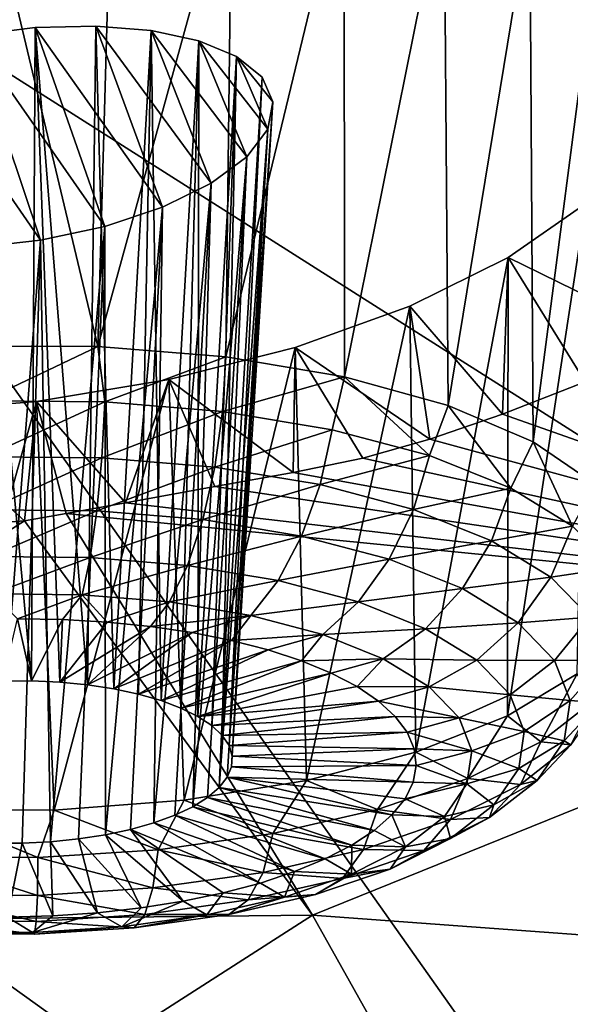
# Model space of a CAD drawing. Header units: metres. Extents: x -92 to 264, y -100 to 50.
# Tile 554 of 721: x 213.18 to 214.44, y -4.97 to -2.73. Entities that reach past the tile are written whole.
import ezdxf

# ---------------------------------------------------------------- set-up
doc = ezdxf.new("R2010")
doc.units = ezdxf.units.M
doc.layers.add('solid_21062050_01', color=7, linetype='CONTINUOUS')

msp = doc.modelspace()

# ---------------------------------------------------------------- linework, layer by layer
at = {"layer": 'solid_21062050_01'}
for points in [[(214.53804, -1.916564, 203.026855), (212.264359, -2.285282, 204.052475), (217.93573, -5.889867, 208.823853)], [(215.186325, -3.061846, 135.945862), (214.339523, -2.165478, 133.663574), (214.574753, -2.204859, 133.834854)], [(215.055817, -3.201669, 136.212189), (214.339523, -2.165478, 133.663574), (215.186325, -3.061846, 135.945862)], [(214.608215, -2.654275, 134.853958), (214.339523, -2.165478, 133.663574), (215.055817, -3.201669, 136.212189)], [(212.264359, -2.285282, 204.052475), (209.909729, -2.590094, 204.900589), (215.127121, -6.340286, 210.076675)], [(212.264359, -2.285282, 204.052475), (215.127121, -6.340286, 210.076675), (217.93573, -5.889867, 208.823853)], [(213.666855, -2.368109, 133.893936), (213.652664, -3.499396, 133.528091), (213.361847, -3.475857, 133.459473)], [(213.393402, -2.374291, 133.816879), (213.666855, -2.368109, 133.893936), (213.361847, -3.475857, 133.459473)], [(213.921707, -2.383806, 134.015305), (213.652664, -3.499396, 133.528091), (213.666855, -2.368109, 133.893936)], [(213.106003, -2.402668, 133.787415), (213.393402, -2.374291, 133.816879), (213.361847, -3.475857, 133.459473)], [(213.921707, -2.383806, 134.015305), (213.922058, -3.544925, 133.651321), (213.652664, -3.499396, 133.528091)], [(213.921707, -2.383806, 134.015305), (214.148926, -2.420843, 134.175812), (213.922058, -3.544925, 133.651321)], [(213.106003, -2.402668, 133.787415), (213.361847, -3.475857, 133.459473), (213.062332, -3.475338, 133.448486)], [(214.148926, -2.420843, 134.175812), (214.158249, -3.610455, 133.823792), (213.922058, -3.544925, 133.651321)], [(214.148926, -2.420843, 134.175812), (214.343185, -2.478628, 134.371613), (214.158249, -3.610455, 133.823792)], [(214.343185, -2.478628, 134.371613), (214.350937, -3.693121, 134.037964), (214.158249, -3.610455, 133.823792)], [(214.343185, -2.478628, 134.371613), (214.498642, -2.556683, 134.599106), (214.350937, -3.693121, 134.037964)], [(214.498642, -2.556683, 134.599106), (214.491699, -3.78931, 134.284485), (214.350937, -3.693121, 134.037964)], [(209.909729, -2.590094, 204.900589), (212.220596, -6.712608, 211.112579), (215.127121, -6.340286, 210.076675)], [(213.219894, -2.751092, 134.62471), (213.074982, -2.768614, 134.619522), (213.211456, -4.236422, 134.148941)], [(213.219894, -2.751092, 134.62471), (213.377655, -3.203012, 135.701294), (213.074982, -2.768614, 134.619522)], [(213.219894, -2.751092, 134.62471), (213.211456, -4.236422, 134.148941), (213.276093, -4.239376, 134.158463)], [(213.219894, -2.751092, 134.62471), (213.338882, -4.245436, 134.175735), (213.357681, -2.747608, 134.66011)], [(213.219894, -2.751092, 134.62471), (213.357681, -2.747608, 134.66011), (213.509369, -3.158946, 135.641037)], [(213.219894, -2.751092, 134.62471), (213.276093, -4.239376, 134.158463), (213.338882, -4.245436, 134.175735)], [(213.219894, -2.751092, 134.62471), (213.509369, -3.158946, 135.641037), (213.377655, -3.203012, 135.701294)], [(213.357681, -2.747608, 134.66011), (213.338882, -4.245436, 134.175735), (213.398758, -4.254499, 134.20047)], [(213.483597, -2.757741, 134.723007), (213.357681, -2.747608, 134.66011), (213.398758, -4.254499, 134.20047)], [(213.619202, -3.104979, 135.552307), (213.357681, -2.747608, 134.66011), (213.483597, -2.757741, 134.723007)], [(213.509369, -3.158946, 135.641037), (213.357681, -2.747608, 134.66011), (213.619202, -3.104979, 135.552307)], [(213.074982, -2.768614, 134.619522), (213.232254, -3.234385, 135.729294), (212.931732, -2.799974, 134.647064)], [(213.074982, -2.768614, 134.619522), (213.146072, -4.236625, 134.147339), (213.211456, -4.236422, 134.148941)], [(213.074982, -2.768614, 134.619522), (213.377655, -3.203012, 135.701294), (213.232254, -3.234385, 135.729294)], [(213.483597, -2.757741, 134.723007), (213.398758, -4.254499, 134.20047), (213.454681, -4.26641, 134.232239)], [(213.483597, -2.757741, 134.723007), (213.454681, -4.26641, 134.232239), (213.505692, -4.280963, 134.270493)], [(213.591568, -2.780897, 134.809814), (213.483597, -2.757741, 134.723007), (213.505692, -4.280963, 134.270493)], [(213.700394, -3.04457, 135.440735), (213.483597, -2.757741, 134.723007), (213.591568, -2.780897, 134.809814)], [(213.619202, -3.104979, 135.552307), (213.483597, -2.757741, 134.723007), (213.700394, -3.04457, 135.440735)], [(213.591568, -2.780897, 134.809814), (213.505692, -4.280963, 134.270493), (213.550919, -4.297911, 134.31459)], [(213.591568, -2.780897, 134.809814), (213.550919, -4.297911, 134.31459), (213.5896, -4.316963, 134.36377)], [(213.677094, -2.81641, 134.917435), (213.591568, -2.780897, 134.809814), (213.5896, -4.316963, 134.36377)], [(213.748169, -2.981558, 135.313248), (213.591568, -2.780897, 134.809814), (213.677094, -2.81641, 134.917435)], [(213.700394, -3.04457, 135.440735), (213.591568, -2.780897, 134.809814), (213.748169, -2.981558, 135.313248)], [(212.931732, -2.799974, 134.647064), (213.232254, -3.234385, 135.729294), (213.084351, -3.251049, 135.723679)], [(213.677094, -2.81641, 134.917435), (213.5896, -4.316963, 134.36377), (213.621063, -4.337792, 134.417175)], [(213.677094, -2.81641, 134.917435), (213.621063, -4.337792, 134.417175), (213.644775, -4.360044, 134.473923)], [(213.735092, -2.863472, 135.042297), (213.677094, -2.81641, 134.917435), (213.644775, -4.360044, 134.473923)], [(213.759872, -2.919881, 135.177597), (213.677094, -2.81641, 134.917435), (213.735092, -2.863472, 135.042297)], [(213.748169, -2.981558, 135.313248), (213.677094, -2.81641, 134.917435), (213.759872, -2.919881, 135.177597)], [(213.735092, -2.863472, 135.042297), (213.644775, -4.360044, 134.473923), (213.660339, -4.383337, 134.53302)], [(213.759872, -2.919881, 135.177597), (213.735092, -2.863472, 135.042297), (213.660339, -4.383337, 134.53302)], [(213.759872, -2.919881, 135.177597), (213.660339, -4.383337, 134.53302), (213.667465, -4.407274, 134.59346)], [(213.759872, -2.919881, 135.177597), (213.667465, -4.407274, 134.59346), (213.666061, -4.431445, 134.654221)], [(213.748169, -2.981558, 135.313248), (213.759872, -2.919881, 135.177597), (213.666061, -4.431445, 134.654221)], [(213.748169, -2.981558, 135.313248), (213.656113, -4.455437, 134.714249), (213.637833, -4.478839, 134.772522)], [(213.700394, -3.04457, 135.440735), (213.748169, -2.981558, 135.313248), (213.637833, -4.478839, 134.772522)], [(213.748169, -2.981558, 135.313248), (213.666061, -4.431445, 134.654221), (213.656113, -4.455437, 134.714249)], [(213.700394, -3.04457, 135.440735), (213.611496, -4.50125, 134.828049), (213.577576, -4.522285, 134.879868)], [(213.619202, -3.104979, 135.552307), (213.700394, -3.04457, 135.440735), (213.577576, -4.522285, 134.879868)], [(213.700394, -3.04457, 135.440735), (213.637833, -4.478839, 134.772522), (213.611496, -4.50125, 134.828049)], [(213.619202, -3.104979, 135.552307), (213.536652, -4.541584, 134.927094), (213.489426, -4.558818, 134.968918)], [(213.509369, -3.158946, 135.641037), (213.619202, -3.104979, 135.552307), (213.489426, -4.558818, 134.968918)], [(213.619202, -3.104979, 135.552307), (213.577576, -4.522285, 134.879868), (213.536652, -4.541584, 134.927094)], [(214.470566, -3.151049, 135.917252), (214.29245, -4.316002, 135.602936), (214.451218, -4.220333, 135.367416)], [(214.470566, -3.151049, 135.917252), (214.293915, -3.273417, 136.135284), (214.29245, -4.316002, 135.602936)], [(214.470566, -3.151049, 135.917252), (214.672974, -3.459502, 136.662903), (214.293915, -3.273417, 136.135284)], [(213.377655, -3.203012, 135.701294), (213.509369, -3.158946, 135.641037), (213.379364, -4.585953, 135.033615)], [(213.509369, -3.158946, 135.641037), (213.436691, -4.573693, 135.004623), (213.379364, -4.585953, 135.033615)], [(213.509369, -3.158946, 135.641037), (213.489426, -4.558818, 134.968918), (213.436691, -4.573693, 135.004623)], [(213.232254, -3.234385, 135.729294), (213.377655, -3.203012, 135.701294), (213.254898, -4.601841, 135.069565)], [(213.377655, -3.203012, 135.701294), (213.31842, -4.595389, 135.055389), (213.254898, -4.601841, 135.069565)], [(213.377655, -3.203012, 135.701294), (213.379364, -4.585953, 135.033615), (213.31842, -4.595389, 135.055389)], [(213.084351, -3.251049, 135.723679), (213.232254, -3.234385, 135.729294), (213.124512, -4.605402, 135.07431)], [(213.232254, -3.234385, 135.729294), (213.189896, -4.605198, 135.075912), (213.124512, -4.605402, 135.07431)], [(213.232254, -3.234385, 135.729294), (213.254898, -4.601841, 135.069565), (213.189896, -4.605198, 135.075912)], [(214.293915, -3.273417, 136.135284), (214.281235, -3.629568, 136.92308), (214.070831, -3.384015, 136.314667)], [(214.293915, -3.273417, 136.135284), (214.070831, -3.384015, 136.314667), (214.084305, -4.397973, 135.802414)], [(214.293915, -3.273417, 136.135284), (214.084305, -4.397973, 135.802414), (214.29245, -4.316002, 135.602936)], [(214.293915, -3.273417, 136.135284), (214.468811, -3.556254, 136.815811), (214.281235, -3.629568, 136.92308)], [(214.293915, -3.273417, 136.135284), (214.672974, -3.459502, 136.662903), (214.468811, -3.556254, 136.815811)], [(214.070831, -3.384015, 136.314667), (214.115891, -3.68636, 137.001175), (213.81044, -3.478003, 136.447891)], [(214.070831, -3.384015, 136.314667), (213.81044, -3.478003, 136.447891), (213.835876, -4.462661, 135.957108)], [(214.070831, -3.384015, 136.314667), (213.835876, -4.462661, 135.957108), (214.084305, -4.397973, 135.802414)], [(214.070831, -3.384015, 136.314667), (214.281235, -3.629568, 136.92308), (214.115891, -3.68636, 137.001175)], [(213.102371, -3.599159, 133.423767), (213.062332, -3.475338, 133.448486), (213.361847, -3.475857, 133.459473)], [(213.378113, -3.601642, 133.438919), (213.102371, -3.599159, 133.423767), (213.361847, -3.475857, 133.459473)], [(213.378113, -3.601642, 133.438919), (213.361847, -3.475857, 133.459473), (213.652664, -3.499396, 133.528091)], [(213.81044, -3.478003, 136.447891), (213.806107, -3.762535, 137.082321), (213.523529, -3.551398, 136.529404)], [(213.81044, -3.478003, 136.447891), (213.523529, -3.551398, 136.529404), (213.558029, -4.50724, 136.060272)], [(213.81044, -3.478003, 136.447891), (213.558029, -4.50724, 136.060272), (213.835876, -4.462661, 135.957108)], [(213.81044, -3.478003, 136.447891), (213.964279, -3.72978, 137.054245), (213.806107, -3.762535, 137.082321)], [(213.81044, -3.478003, 136.447891), (214.115891, -3.68636, 137.001175), (213.964279, -3.72978, 137.054245)], [(213.378113, -3.601642, 133.438919), (213.652664, -3.499396, 133.528091), (213.64563, -3.623983, 133.503754)], [(213.64563, -3.623983, 133.503754), (213.652664, -3.499396, 133.528091), (213.922058, -3.544925, 133.651321)], [(213.523529, -3.551398, 136.529404), (213.425171, -3.831192, 137.129379), (213.222458, -3.60117, 136.555878)], [(213.523529, -3.551398, 136.529404), (213.222458, -3.60117, 136.555878), (213.262894, -4.529762, 136.107391)], [(213.523529, -3.551398, 136.529404), (213.262894, -4.529762, 136.107391), (213.558029, -4.50724, 136.060272)], [(213.523529, -3.551398, 136.529404), (213.628036, -3.794069, 137.102676), (213.425171, -3.831192, 137.129379)], [(213.523529, -3.551398, 136.529404), (213.806107, -3.762535, 137.082321), (213.628036, -3.794069, 137.102676)], [(213.894638, -3.665324, 133.615799), (213.64563, -3.623983, 133.503754), (213.922058, -3.544925, 133.651321)], [(214.11557, -3.724076, 133.770737), (213.894638, -3.665324, 133.615799), (213.922058, -3.544925, 133.651321)], [(214.11557, -3.724076, 133.770737), (213.922058, -3.544925, 133.651321), (214.158249, -3.610455, 133.823792)], [(214.281235, -3.629568, 136.92308), (214.468811, -3.556254, 136.815811), (215.554337, -4.079324, 138.279388)], [(213.222458, -3.60117, 136.555878), (213.195618, -3.872007, 137.15802), (212.922897, -3.625508, 136.527161)], [(213.222458, -3.60117, 136.555878), (212.922897, -3.625508, 136.527161), (212.963364, -4.529242, 136.096405)], [(213.222458, -3.60117, 136.555878), (212.963364, -4.529242, 136.096405), (213.262894, -4.529762, 136.107391)], [(213.106201, -3.726518, 133.433243), (213.102371, -3.599159, 133.423767), (213.378113, -3.601642, 133.438919)], [(213.106201, -3.726518, 133.433243), (213.378113, -3.601642, 133.438919), (213.370987, -3.728903, 133.447784)], [(213.222458, -3.60117, 136.555878), (213.290024, -3.855516, 137.146774), (213.195618, -3.872007, 137.15802)], [(213.222458, -3.60117, 136.555878), (213.425171, -3.831192, 137.129379), (213.290024, -3.855516, 137.146774)], [(213.370987, -3.728903, 133.447784), (213.378113, -3.601642, 133.438919), (213.64563, -3.623983, 133.503754)], [(212.922897, -3.625508, 136.527161), (213.195618, -3.872007, 137.15802), (212.889343, -3.895074, 137.127243)], [(213.370987, -3.728903, 133.447784), (213.64563, -3.623983, 133.503754), (213.627884, -3.750357, 133.510056)], [(213.627884, -3.750357, 133.510056), (213.64563, -3.623983, 133.503754), (213.894638, -3.665324, 133.615799)], [(214.299942, -3.797982, 133.962601), (214.11557, -3.724076, 133.770737), (214.158249, -3.610455, 133.823792)], [(214.299942, -3.797982, 133.962601), (214.158249, -3.610455, 133.823792), (214.350937, -3.693121, 134.037964)], [(214.115891, -3.68636, 137.001175), (214.281235, -3.629568, 136.92308), (215.554337, -4.079324, 138.279388)], [(213.86702, -3.790058, 133.617661), (213.627884, -3.750357, 133.510056), (213.894638, -3.665324, 133.615799)], [(213.86702, -3.790058, 133.617661), (213.894638, -3.665324, 133.615799), (214.11557, -3.724076, 133.770737)], [(213.964279, -3.72978, 137.054245), (214.115891, -3.68636, 137.001175), (215.554337, -4.079324, 138.279388)], [(214.440659, -3.8842, 134.184036), (214.299942, -3.797982, 133.962601), (214.350937, -3.693121, 134.037964)], [(214.440659, -3.8842, 134.184036), (214.350937, -3.693121, 134.037964), (214.491699, -3.78931, 134.284485)], [(213.106201, -3.726518, 133.433243), (213.370987, -3.728903, 133.447784), (213.110992, -3.847286, 133.47467)], [(213.370987, -3.728903, 133.447784), (213.359512, -3.849523, 133.488327), (213.110992, -3.847286, 133.47467)], [(213.370987, -3.728903, 133.447784), (213.627884, -3.750357, 133.510056), (213.359512, -3.849523, 133.488327)], [(213.806107, -3.762535, 137.082321), (213.964279, -3.72978, 137.054245), (215.554337, -4.079324, 138.279388)], [(213.86702, -3.790058, 133.617661), (214.11557, -3.724076, 133.770737), (214.079178, -3.846478, 133.766434)], [(214.079178, -3.846478, 133.766434), (214.11557, -3.724076, 133.770737), (214.299942, -3.797982, 133.962601)], [(213.359512, -3.849523, 133.488327), (213.627884, -3.750357, 133.510056), (213.600601, -3.869658, 133.546768)], [(213.86702, -3.790058, 133.617661), (213.600601, -3.869658, 133.546768), (213.627884, -3.750357, 133.510056)], [(213.628036, -3.794069, 137.102676), (213.806107, -3.762535, 137.082321), (215.554337, -4.079324, 138.279388)], [(213.425171, -3.831192, 137.129379), (213.628036, -3.794069, 137.102676), (215.554337, -4.079324, 138.279388)], [(213.86702, -3.790058, 133.617661), (213.825027, -3.906917, 133.647751), (213.600601, -3.869658, 133.546768)], [(213.86702, -3.790058, 133.617661), (214.079178, -3.846478, 133.766434), (213.825027, -3.906917, 133.647751)], [(214.079178, -3.846478, 133.766434), (214.299942, -3.797982, 133.962601), (214.256241, -3.917451, 133.950684)], [(214.256241, -3.917451, 133.950684), (214.299942, -3.797982, 133.962601), (214.440659, -3.8842, 134.184036)], [(213.110992, -3.847286, 133.47467), (213.359512, -3.849523, 133.488327), (213.11647, -3.953574, 133.545364)], [(213.359512, -3.849523, 133.488327), (213.344421, -3.955627, 133.557892), (213.11647, -3.953574, 133.545364)], [(213.425171, -3.831192, 137.129379), (215.554337, -4.079324, 138.279388), (213.290024, -3.855516, 137.146774)], [(213.359512, -3.849523, 133.488327), (213.600601, -3.869658, 133.546768), (213.344421, -3.955627, 133.557892)], [(214.079178, -3.846478, 133.766434), (214.024155, -3.959868, 133.787384), (213.825027, -3.906917, 133.647751)], [(214.079178, -3.846478, 133.766434), (214.256241, -3.917451, 133.950684), (214.024155, -3.959868, 133.787384)], [(211.756622, -4.791181, 138.869904), (213.195618, -3.872007, 137.15802), (213.849762, -4.769122, 139.323837)], [(211.756622, -4.791181, 138.869904), (212.889343, -3.895074, 137.127243), (213.195618, -3.872007, 137.15802)], [(213.195618, -3.872007, 137.15802), (213.290024, -3.855516, 137.146774), (213.849762, -4.769122, 139.323837)], [(213.290024, -3.855516, 137.146774), (215.554337, -4.079324, 138.279388), (213.849762, -4.769122, 139.323837)], [(213.344421, -3.955627, 133.557892), (213.600601, -3.869658, 133.546768), (213.565567, -3.974096, 133.611496)], [(213.825027, -3.906917, 133.647751), (213.565567, -3.974096, 133.611496), (213.600601, -3.869658, 133.546768)], [(214.256241, -3.917451, 133.950684), (214.440659, -3.8842, 134.184036), (214.391373, -4.000248, 134.16333)], [(214.391373, -4.000248, 134.16333), (214.440659, -3.8842, 134.184036), (214.532318, -3.979419, 134.426514)], [(213.825027, -3.906917, 133.647751), (213.771423, -4.008272, 133.704117), (213.565567, -3.974096, 133.611496)], [(213.825027, -3.906917, 133.647751), (214.024155, -3.959868, 133.787384), (213.771423, -4.008272, 133.704117)], [(214.256241, -3.917451, 133.950684), (214.190308, -4.026476, 133.960312), (214.024155, -3.959868, 133.787384)], [(214.256241, -3.917451, 133.950684), (214.391373, -4.000248, 134.16333), (214.190308, -4.026476, 133.960312)], [(213.11647, -3.953574, 133.545364), (213.344421, -3.955627, 133.557892), (213.122253, -4.038444, 133.640701)], [(213.344421, -3.955627, 133.557892), (213.326706, -4.040285, 133.651932), (213.122253, -4.038444, 133.640701)], [(213.344421, -3.955627, 133.557892), (213.565567, -3.974096, 133.611496), (213.326706, -4.040285, 133.651932)], [(214.024155, -3.959868, 133.787384), (213.954056, -4.056841, 133.832199), (213.771423, -4.008272, 133.704117)], [(214.024155, -3.959868, 133.787384), (214.190308, -4.026476, 133.960312), (213.954056, -4.056841, 133.832199)], [(213.326706, -4.040285, 133.651932), (213.565567, -3.974096, 133.611496), (213.525055, -4.05685, 133.700012)], [(213.771423, -4.008272, 133.704117), (213.525055, -4.05685, 133.700012), (213.565567, -3.974096, 133.611496)], [(214.391373, -4.000248, 134.16333), (214.532318, -3.979419, 134.426514), (214.479401, -4.091687, 134.396194)], [(214.391373, -4.000248, 134.16333), (214.317139, -4.104181, 134.159866), (214.190308, -4.026476, 133.960312)], [(214.391373, -4.000248, 134.16333), (214.479401, -4.091687, 134.396194), (214.317139, -4.104181, 134.159866)], [(213.771423, -4.008272, 133.704117), (213.709686, -4.087503, 133.783096), (213.525055, -4.05685, 133.700012)], [(213.771423, -4.008272, 133.704117), (213.954056, -4.056841, 133.832199), (213.709686, -4.087503, 133.783096)], [(214.190308, -4.026476, 133.960312), (214.106476, -4.117937, 133.990814), (213.954056, -4.056841, 133.832199)], [(214.190308, -4.026476, 133.960312), (214.317139, -4.104181, 134.159866), (214.106476, -4.117937, 133.990814)], [(213.122253, -4.038444, 133.640701), (213.326706, -4.040285, 133.651932), (213.179413, -4.095439, 133.753799)], [(213.326706, -4.040285, 133.651932), (213.282043, -4.096897, 133.760788), (213.179413, -4.095439, 133.753799)], [(213.326706, -4.040285, 133.651932), (213.383255, -4.1026, 133.778397), (213.282043, -4.096897, 133.760788)], [(213.326706, -4.040285, 133.651932), (213.525055, -4.05685, 133.700012), (213.383255, -4.1026, 133.778397)], [(213.383255, -4.1026, 133.778397), (213.525055, -4.05685, 133.700012), (213.48175, -4.112476, 133.806427)], [(213.525055, -4.05685, 133.700012), (213.709686, -4.087503, 133.783096), (213.48175, -4.112476, 133.806427)], [(213.954056, -4.056841, 133.832199), (213.873489, -4.131065, 133.897964), (213.709686, -4.087503, 133.783096)], [(213.954056, -4.056841, 133.832199), (214.106476, -4.117937, 133.990814), (213.873489, -4.131065, 133.897964)], [(213.211456, -4.236422, 134.148941), (213.146072, -4.236625, 134.147339), (213.179413, -4.095439, 133.753799)], [(213.211456, -4.236422, 134.148941), (213.179413, -4.095439, 133.753799), (213.282043, -4.096897, 133.760788)], [(213.709686, -4.087503, 133.783096), (213.576309, -4.126402, 133.844513), (213.48175, -4.112476, 133.806427)], [(213.709686, -4.087503, 133.783096), (213.665726, -4.144201, 133.892181), (213.576309, -4.126402, 133.844513)], [(213.709686, -4.087503, 133.783096), (213.873489, -4.131065, 133.897964), (213.665726, -4.144201, 133.892181)], [(213.849762, -4.769122, 139.323837), (215.554337, -4.079324, 138.279388), (216.11998, -4.935553, 140.281906)], [(214.479401, -4.091687, 134.396194), (214.39975, -4.189997, 134.378418), (214.317139, -4.104181, 134.159866)], [(214.479401, -4.091687, 134.396194), (214.516922, -4.188256, 134.64032), (214.39975, -4.189997, 134.378418)], [(213.276093, -4.239376, 134.158463), (213.211456, -4.236422, 134.148941), (213.282043, -4.096897, 133.760788)], [(213.276093, -4.239376, 134.158463), (213.282043, -4.096897, 133.760788), (213.383255, -4.1026, 133.778397)], [(213.276093, -4.239376, 134.158463), (213.383255, -4.1026, 133.778397), (213.48175, -4.112476, 133.806427)], [(213.338882, -4.245436, 134.175735), (213.276093, -4.239376, 134.158463), (213.48175, -4.112476, 133.806427)], [(213.338882, -4.245436, 134.175735), (213.48175, -4.112476, 133.806427), (213.576309, -4.126402, 133.844513)], [(214.106476, -4.117937, 133.990814), (214.010193, -4.185863, 134.040222), (213.873489, -4.131065, 133.897964)], [(214.106476, -4.117937, 133.990814), (214.222809, -4.189212, 134.173874), (214.010193, -4.185863, 134.040222)], [(214.317139, -4.104181, 134.159866), (214.222809, -4.189212, 134.173874), (214.106476, -4.117937, 133.990814)], [(214.317139, -4.104181, 134.159866), (214.39975, -4.189997, 134.378418), (214.222809, -4.189212, 134.173874)], [(213.398758, -4.254499, 134.20047), (213.338882, -4.245436, 134.175735), (213.576309, -4.126402, 133.844513)], [(213.398758, -4.254499, 134.20047), (213.576309, -4.126402, 133.844513), (213.665726, -4.144201, 133.892181)], [(213.873489, -4.131065, 133.897964), (213.748901, -4.165651, 133.948822), (213.665726, -4.144201, 133.892181)], [(213.873489, -4.131065, 133.897964), (213.824753, -4.190481, 134.013733), (213.748901, -4.165651, 133.948822)], [(213.873489, -4.131065, 133.897964), (214.010193, -4.185863, 134.040222), (213.824753, -4.190481, 134.013733)], [(213.454681, -4.26641, 134.232239), (213.398758, -4.254499, 134.20047), (213.665726, -4.144201, 133.892181)], [(213.454681, -4.26641, 134.232239), (213.665726, -4.144201, 133.892181), (213.748901, -4.165651, 133.948822)], [(213.505692, -4.280963, 134.270493), (213.454681, -4.26641, 134.232239), (213.748901, -4.165651, 133.948822)], [(213.505692, -4.280963, 134.270493), (213.748901, -4.165651, 133.948822), (213.824753, -4.190481, 134.013733)], [(214.010193, -4.185863, 134.040222), (213.892365, -4.218379, 134.08609), (213.824753, -4.190481, 134.013733)], [(214.010193, -4.185863, 134.040222), (213.950851, -4.248994, 134.164993), (213.892365, -4.218379, 134.08609)], [(214.010193, -4.185863, 134.040222), (214.114532, -4.24979, 134.204407), (213.950851, -4.248994, 134.164993)], [(214.222809, -4.189212, 134.173874), (214.114532, -4.24979, 134.204407), (214.010193, -4.185863, 134.040222)], [(213.550919, -4.297911, 134.31459), (213.505692, -4.280963, 134.270493), (213.824753, -4.190481, 134.013733)], [(213.550919, -4.297911, 134.31459), (213.824753, -4.190481, 134.013733), (213.892365, -4.218379, 134.08609)], [(214.222809, -4.189212, 134.173874), (214.298584, -4.267928, 134.374329), (214.114532, -4.24979, 134.204407)], [(214.39975, -4.189997, 134.378418), (214.298584, -4.267928, 134.374329), (214.222809, -4.189212, 134.173874)], [(214.39975, -4.189997, 134.378418), (214.434967, -4.280626, 134.607529), (214.298584, -4.267928, 134.374329)], [(214.516922, -4.188256, 134.64032), (214.434967, -4.280626, 134.607529), (214.39975, -4.189997, 134.378418)], [(214.516922, -4.188256, 134.64032), (214.502518, -4.286242, 134.886353), (214.434967, -4.280626, 134.607529)], [(213.5896, -4.316963, 134.36377), (213.550919, -4.297911, 134.31459), (213.892365, -4.218379, 134.08609)], [(213.5896, -4.316963, 134.36377), (213.892365, -4.218379, 134.08609), (213.950851, -4.248994, 134.164993)], [(214.368515, -4.374921, 135.416107), (214.451218, -4.220333, 135.367416), (214.29245, -4.316002, 135.602936)], [(214.368515, -4.374921, 135.416107), (214.4879, -4.281603, 135.185226), (214.451218, -4.220333, 135.367416)], [(213.5896, -4.316963, 134.36377), (213.950851, -4.248994, 134.164993), (213.999512, -4.281942, 134.249451)], [(214.114532, -4.24979, 134.204407), (213.999512, -4.281942, 134.249451), (213.950851, -4.248994, 134.164993)], [(214.114532, -4.24979, 134.204407), (214.182495, -4.320391, 134.384201), (213.999512, -4.281942, 134.249451)], [(214.298584, -4.267928, 134.374329), (214.182495, -4.320391, 134.384201), (214.114532, -4.24979, 134.204407)], [(214.298584, -4.267928, 134.374329), (214.330887, -4.351058, 134.584488), (214.182495, -4.320391, 134.384201)], [(214.434967, -4.280626, 134.607529), (214.330887, -4.351058, 134.584488), (214.298584, -4.267928, 134.374329)], [(213.621063, -4.337792, 134.417175), (213.5896, -4.316963, 134.36377), (213.999512, -4.281942, 134.249451)], [(213.621063, -4.337792, 134.417175), (213.999512, -4.281942, 134.249451), (214.03772, -4.316807, 134.338394)], [(214.182495, -4.320391, 134.384201), (214.03772, -4.316807, 134.338394), (213.999512, -4.281942, 134.249451)], [(214.434967, -4.280626, 134.607529), (214.421448, -4.372586, 134.838425), (214.330887, -4.351058, 134.584488)], [(214.436737, -4.381879, 135.124802), (214.4879, -4.281603, 135.185226), (214.368515, -4.374921, 135.416107)], [(214.502518, -4.286242, 134.886353), (214.421448, -4.372586, 134.838425), (214.434967, -4.280626, 134.607529)], [(214.502518, -4.286242, 134.886353), (214.436737, -4.381879, 135.124802), (214.421448, -4.372586, 134.838425)], [(213.644775, -4.360044, 134.473923), (213.621063, -4.337792, 134.417175), (214.03772, -4.316807, 134.338394)], [(213.644775, -4.360044, 134.473923), (214.03772, -4.316807, 134.338394), (214.064972, -4.353153, 134.430695)], [(214.182495, -4.320391, 134.384201), (214.064972, -4.353153, 134.430695), (214.03772, -4.316807, 134.338394)], [(214.20285, -4.458381, 135.620697), (214.29245, -4.316002, 135.602936), (214.084305, -4.397973, 135.802414)], [(214.20285, -4.458381, 135.620697), (214.368515, -4.374921, 135.416107), (214.29245, -4.316002, 135.602936)], [(214.182495, -4.320391, 134.384201), (214.211472, -4.394951, 134.572693), (214.064972, -4.353153, 134.430695)], [(214.330887, -4.351058, 134.584488), (214.211472, -4.394951, 134.572693), (214.182495, -4.320391, 134.384201)], [(213.660339, -4.383337, 134.53302), (213.644775, -4.360044, 134.473923), (214.064972, -4.353153, 134.430695)], [(213.660339, -4.383337, 134.53302), (214.064972, -4.353153, 134.430695), (214.080963, -4.39052, 134.525208)], [(214.211472, -4.394951, 134.572693), (214.080963, -4.39052, 134.525208), (214.064972, -4.353153, 134.430695)], [(214.330887, -4.351058, 134.584488), (214.318481, -4.435409, 134.796265), (214.211472, -4.394951, 134.572693)], [(214.421448, -4.372586, 134.838425), (214.318481, -4.435409, 134.796265), (214.330887, -4.351058, 134.584488)], [(213.667465, -4.407274, 134.59346), (213.660339, -4.383337, 134.53302), (214.080963, -4.39052, 134.525208)], [(214.322098, -4.471494, 135.346527), (214.368515, -4.374921, 135.416107), (214.20285, -4.458381, 135.620697)], [(214.421448, -4.372586, 134.838425), (214.359711, -4.462342, 135.06221), (214.318481, -4.435409, 134.796265)], [(214.436737, -4.381879, 135.124802), (214.368515, -4.374921, 135.416107), (214.322098, -4.471494, 135.346527)], [(214.436737, -4.381879, 135.124802), (214.322098, -4.471494, 135.346527), (214.359711, -4.462342, 135.06221)], [(214.436737, -4.381879, 135.124802), (214.359711, -4.462342, 135.06221), (214.421448, -4.372586, 134.838425)], [(213.666061, -4.431445, 134.654221), (213.667465, -4.407274, 134.59346), (214.08548, -4.42844, 134.620743)], [(213.667465, -4.407274, 134.59346), (214.080963, -4.39052, 134.525208), (214.08548, -4.42844, 134.620743)], [(213.997269, -4.528775, 135.791138), (214.084305, -4.397973, 135.802414), (213.835876, -4.462661, 135.957108)], [(213.997269, -4.528775, 135.791138), (214.20285, -4.458381, 135.620697), (214.084305, -4.397973, 135.802414)], [(214.211472, -4.394951, 134.572693), (214.08548, -4.42844, 134.620743), (214.080963, -4.39052, 134.525208)], [(214.211472, -4.394951, 134.572693), (214.200348, -4.470606, 134.76265), (214.08548, -4.42844, 134.620743)], [(214.318481, -4.435409, 134.796265), (214.200348, -4.470606, 134.76265), (214.211472, -4.394951, 134.572693)], [(213.656113, -4.455437, 134.714249), (213.666061, -4.431445, 134.654221), (214.078445, -4.466436, 134.716095)], [(213.666061, -4.431445, 134.654221), (214.08548, -4.42844, 134.620743), (214.078445, -4.466436, 134.716095)], [(214.200348, -4.470606, 134.76265), (214.078445, -4.466436, 134.716095), (214.08548, -4.42844, 134.620743)], [(214.318481, -4.435409, 134.796265), (214.261856, -4.517738, 135.001541), (214.200348, -4.470606, 134.76265)], [(214.359711, -4.462342, 135.06221), (214.261856, -4.517738, 135.001541), (214.318481, -4.435409, 134.796265)], [(213.759674, -4.583398, 135.920868), (213.835876, -4.462661, 135.957108), (213.558029, -4.50724, 136.060272)], [(213.637833, -4.478839, 134.772522), (213.656113, -4.455437, 134.714249), (214.030273, -4.540749, 134.901474)], [(213.656113, -4.455437, 134.714249), (214.078445, -4.466436, 134.716095), (214.059967, -4.50403, 134.810074)], [(213.656113, -4.455437, 134.714249), (214.059967, -4.50403, 134.810074), (214.030273, -4.540749, 134.901474)], [(213.759674, -4.583398, 135.920868), (213.997269, -4.528775, 135.791138), (213.835876, -4.462661, 135.957108)], [(214.16301, -4.551641, 135.542999), (214.20285, -4.458381, 135.620697), (213.997269, -4.528775, 135.791138)], [(214.200348, -4.470606, 134.76265), (214.059967, -4.50403, 134.810074), (214.078445, -4.466436, 134.716095)], [(214.200348, -4.470606, 134.76265), (214.149567, -4.544448, 134.946762), (214.059967, -4.50403, 134.810074)], [(214.261856, -4.517738, 135.001541), (214.149567, -4.544448, 134.946762), (214.200348, -4.470606, 134.76265)], [(214.322098, -4.471494, 135.346527), (214.20285, -4.458381, 135.620697), (214.16301, -4.551641, 135.542999)], [(214.322098, -4.471494, 135.346527), (214.16301, -4.551641, 135.542999), (214.252121, -4.546446, 135.270294)], [(214.359711, -4.462342, 135.06221), (214.252121, -4.546446, 135.270294), (214.261856, -4.517738, 135.001541)], [(214.322098, -4.471494, 135.346527), (214.252121, -4.546446, 135.270294), (214.359711, -4.462342, 135.06221)], [(213.611496, -4.50125, 134.828049), (213.637833, -4.478839, 134.772522), (213.989746, -4.57613, 134.989166)], [(213.637833, -4.478839, 134.772522), (214.030273, -4.540749, 134.901474), (213.989746, -4.57613, 134.989166)], [(213.499176, -4.620152, 136.004898), (213.558029, -4.50724, 136.060272), (213.262894, -4.529762, 136.107391)], [(213.499176, -4.620152, 136.004898), (213.759674, -4.583398, 135.920868), (213.558029, -4.50724, 136.060272)], [(213.577576, -4.522285, 134.879868), (213.611496, -4.50125, 134.828049), (213.938889, -4.609731, 135.072052)], [(213.611496, -4.50125, 134.828049), (213.989746, -4.57613, 134.989166), (213.938889, -4.609731, 135.072052)], [(214.149567, -4.544448, 134.946762), (214.030273, -4.540749, 134.901474), (214.059967, -4.50403, 134.810074)], [(214.261856, -4.517738, 135.001541), (214.163162, -4.594882, 135.192413), (214.149567, -4.544448, 134.946762)], [(214.252121, -4.546446, 135.270294), (214.163162, -4.594882, 135.192413), (214.261856, -4.517738, 135.001541)], [(212.950073, -4.635139, 136.024857), (213.225815, -4.637622, 136.040009), (212.963364, -4.529242, 136.096405)], [(213.225815, -4.637622, 136.040009), (213.262894, -4.529762, 136.107391), (212.963364, -4.529242, 136.096405)], [(213.225815, -4.637622, 136.040009), (213.499176, -4.620152, 136.004898), (213.262894, -4.529762, 136.107391)], [(213.489426, -4.558818, 134.968918), (213.536652, -4.541584, 134.927094), (213.808838, -4.669925, 135.219269)], [(213.536652, -4.541584, 134.927094), (213.577576, -4.522285, 134.879868), (213.878326, -4.641127, 135.149063)], [(213.536652, -4.541584, 134.927094), (213.878326, -4.641127, 135.149063), (213.808838, -4.669925, 135.219269)], [(213.577576, -4.522285, 134.879868), (213.938889, -4.609731, 135.072052), (213.878326, -4.641127, 135.149063)], [(213.965576, -4.619242, 135.706665), (213.997269, -4.528775, 135.791138), (213.759674, -4.583398, 135.920868)], [(214.16301, -4.551641, 135.542999), (213.997269, -4.528775, 135.791138), (213.965576, -4.619242, 135.706665)], [(214.06105, -4.61364, 135.11795), (213.989746, -4.57613, 134.989166), (214.030273, -4.540749, 134.901474)], [(214.149567, -4.544448, 134.946762), (214.06105, -4.61364, 135.11795), (214.030273, -4.540749, 134.901474)], [(213.436691, -4.573693, 135.004623), (213.489426, -4.558818, 134.968918), (213.731293, -4.695761, 135.281754)], [(213.489426, -4.558818, 134.968918), (213.808838, -4.669925, 135.219269), (213.731293, -4.695761, 135.281754)], [(214.16301, -4.551641, 135.542999), (213.965576, -4.619242, 135.706665), (214.102814, -4.621665, 135.454681)], [(214.163162, -4.594882, 135.192413), (214.06105, -4.61364, 135.11795), (214.149567, -4.544448, 134.946762)], [(214.252121, -4.546446, 135.270294), (214.102814, -4.621665, 135.454681), (214.163162, -4.594882, 135.192413)], [(214.16301, -4.551641, 135.542999), (214.102814, -4.621665, 135.454681), (214.252121, -4.546446, 135.270294)], [(213.31842, -4.595389, 135.055389), (213.379364, -4.585953, 135.033615), (213.460495, -4.752463, 135.415634)], [(213.379364, -4.585953, 135.033615), (213.436691, -4.573693, 135.004623), (213.55603, -4.737291, 135.380554)], [(213.379364, -4.585953, 135.033615), (213.55603, -4.737291, 135.380554), (213.460495, -4.752463, 135.415634)], [(213.436691, -4.573693, 135.004623), (213.731293, -4.695761, 135.281754), (213.646667, -4.718311, 135.335739)], [(213.436691, -4.573693, 135.004623), (213.646667, -4.718311, 135.335739), (213.55603, -4.737291, 135.380554)], [(213.737411, -4.671698, 135.831238), (213.759674, -4.583398, 135.920868), (213.499176, -4.620152, 136.004898)], [(213.965576, -4.619242, 135.706665), (213.759674, -4.583398, 135.920868), (213.737411, -4.671698, 135.831238)], [(214.06105, -4.61364, 135.11795), (213.938889, -4.609731, 135.072052), (213.989746, -4.57613, 134.989166)], [(213.124512, -4.605402, 135.07431), (213.189896, -4.605198, 135.075912), (213.156906, -4.773475, 135.458679)], [(213.189896, -4.605198, 135.075912), (213.259674, -4.77067, 135.454941), (213.156906, -4.773475, 135.458679)], [(213.189896, -4.605198, 135.075912), (213.254898, -4.601841, 135.069565), (213.259674, -4.77067, 135.454941)], [(213.254898, -4.601841, 135.069565), (213.31842, -4.595389, 135.055389), (213.361298, -4.763637, 135.440536)], [(213.254898, -4.601841, 135.069565), (213.361298, -4.763637, 135.440536), (213.259674, -4.77067, 135.454941)], [(213.31842, -4.595389, 135.055389), (213.460495, -4.752463, 135.415634), (213.361298, -4.763637, 135.440536)], [(213.938217, -4.675521, 135.269638), (213.878326, -4.641127, 135.149063), (213.938889, -4.609731, 135.072052)], [(214.06105, -4.61364, 135.11795), (213.938217, -4.675521, 135.269638), (213.938889, -4.609731, 135.072052)], [(214.163162, -4.594882, 135.192413), (214.026215, -4.663877, 135.361542), (214.06105, -4.61364, 135.11795)], [(214.102814, -4.621665, 135.454681), (214.026215, -4.663877, 135.361542), (214.163162, -4.594882, 135.192413)], [(213.487259, -4.706992, 135.911942), (213.499176, -4.620152, 136.004898), (213.225815, -4.637622, 136.040009)], [(213.737411, -4.671698, 135.831238), (213.499176, -4.620152, 136.004898), (213.487259, -4.706992, 135.911942)], [(213.965576, -4.619242, 135.706665), (213.737411, -4.671698, 135.831238), (213.917526, -4.685108, 135.608292)], [(213.965576, -4.619242, 135.706665), (213.917526, -4.685108, 135.608292), (214.102814, -4.621665, 135.454681)], [(214.102814, -4.621665, 135.454681), (213.917526, -4.685108, 135.608292), (214.026215, -4.663877, 135.361542)], [(214.026215, -4.663877, 135.361542), (213.938217, -4.675521, 135.269638), (214.06105, -4.61364, 135.11795)], [(213.224747, -4.72377, 135.945663), (213.225815, -4.637622, 136.040009), (212.950073, -4.635139, 136.024857)], [(213.224747, -4.72377, 135.945663), (212.950073, -4.635139, 136.024857), (212.959946, -4.721385, 135.931107)], [(213.487259, -4.706992, 135.911942), (213.225815, -4.637622, 136.040009), (213.224747, -4.72377, 135.945663)], [(213.938217, -4.675521, 135.269638), (213.808838, -4.669925, 135.219269), (213.878326, -4.641127, 135.149063)], [(213.737411, -4.671698, 135.831238), (213.487259, -4.706992, 135.911942), (213.703384, -4.734337, 135.725204)], [(213.737411, -4.671698, 135.831238), (213.703384, -4.734337, 135.725204), (213.917526, -4.685108, 135.608292)], [(213.785782, -4.727716, 135.396011), (213.731293, -4.695761, 135.281754), (213.808838, -4.669925, 135.219269)], [(213.938217, -4.675521, 135.269638), (213.785782, -4.727716, 135.396011), (213.808838, -4.669925, 135.219269)], [(213.856262, -4.72207, 135.502426), (213.785782, -4.727716, 135.396011), (213.938217, -4.675521, 135.269638)], [(214.026215, -4.663877, 135.361542), (213.856262, -4.72207, 135.502426), (213.938217, -4.675521, 135.269638)], [(213.917526, -4.685108, 135.608292), (213.856262, -4.72207, 135.502426), (214.026215, -4.663877, 135.361542)], [(213.785782, -4.727716, 135.396011), (213.646667, -4.718311, 135.335739), (213.731293, -4.695761, 135.281754)], [(213.917526, -4.685108, 135.608292), (213.703384, -4.734337, 135.725204), (213.856262, -4.72207, 135.502426)], [(212.959946, -4.721385, 135.931107), (212.97374, -4.780969, 135.818924), (213.222244, -4.783207, 135.832596)], [(213.224747, -4.72377, 135.945663), (212.959946, -4.721385, 135.931107), (213.222244, -4.783207, 135.832596)], [(213.487259, -4.706992, 135.911942), (213.224747, -4.72377, 135.945663), (213.468628, -4.767461, 135.800949)], [(213.487259, -4.706992, 135.911942), (213.468628, -4.767461, 135.800949), (213.703384, -4.734337, 135.725204)], [(213.609604, -4.768217, 135.492203), (213.55603, -4.737291, 135.380554), (213.646667, -4.718311, 135.335739)], [(213.785782, -4.727716, 135.396011), (213.609604, -4.768217, 135.492203), (213.646667, -4.718311, 135.335739)], [(213.856262, -4.72207, 135.502426), (213.659851, -4.767226, 135.60968), (213.785782, -4.727716, 135.396011)], [(213.703384, -4.734337, 135.725204), (213.659851, -4.767226, 135.60968), (213.856262, -4.72207, 135.502426)], [(213.224747, -4.72377, 135.945663), (213.222244, -4.783207, 135.832596), (213.468628, -4.767461, 135.800949)], [(213.416473, -4.795468, 135.554504), (213.460495, -4.752463, 135.415634), (213.55603, -4.737291, 135.380554)], [(213.609604, -4.768217, 135.492203), (213.416473, -4.795468, 135.554504), (213.55603, -4.737291, 135.380554)], [(213.703384, -4.734337, 135.725204), (213.468628, -4.767461, 135.800949), (213.659851, -4.767226, 135.60968)], [(213.659851, -4.767226, 135.60968), (213.609604, -4.768217, 135.492203), (213.785782, -4.727716, 135.396011)], [(213.213776, -4.808422, 135.580551), (213.259674, -4.77067, 135.454941), (213.361298, -4.763637, 135.440536)], [(213.416473, -4.795468, 135.554504), (213.213776, -4.808422, 135.580551), (213.361298, -4.763637, 135.440536)], [(213.468628, -4.767461, 135.800949), (213.222244, -4.783207, 135.832596), (213.444504, -4.797609, 135.679153)], [(213.416473, -4.795468, 135.554504), (213.361298, -4.763637, 135.440536), (213.460495, -4.752463, 135.415634)], [(213.659851, -4.767226, 135.60968), (213.444504, -4.797609, 135.679153), (213.609604, -4.768217, 135.492203)], [(213.468628, -4.767461, 135.800949), (213.444504, -4.797609, 135.679153), (213.659851, -4.767226, 135.60968)], [(212.257614, -5.790279, 141.211533), (211.756622, -4.791181, 138.869904), (213.849762, -4.769122, 139.323837)], [(212.257614, -5.790279, 141.211533), (213.849762, -4.769122, 139.323837), (214.389511, -5.732565, 141.559708)], [(212.97374, -4.780969, 135.818924), (212.99057, -4.809999, 135.695648), (213.218521, -4.812052, 135.708176)], [(213.222244, -4.783207, 135.832596), (212.97374, -4.780969, 135.818924), (213.218521, -4.812052, 135.708176)], [(213.213776, -4.808422, 135.580551), (213.009323, -4.806581, 135.569305), (213.156906, -4.773475, 135.458679)], [(213.213776, -4.808422, 135.580551), (213.156906, -4.773475, 135.458679), (213.259674, -4.77067, 135.454941)], [(213.222244, -4.783207, 135.832596), (213.218521, -4.812052, 135.708176), (213.444504, -4.797609, 135.679153)], [(213.444504, -4.797609, 135.679153), (213.416473, -4.795468, 135.554504), (213.609604, -4.768217, 135.492203)], [(213.849762, -4.769122, 139.323837), (216.11998, -4.935553, 140.281906), (214.389511, -5.732565, 141.559708)], [(212.99057, -4.809999, 135.695648), (213.009323, -4.806581, 135.569305), (213.213776, -4.808422, 135.580551)], [(213.218521, -4.812052, 135.708176), (212.99057, -4.809999, 135.695648), (213.213776, -4.808422, 135.580551)], [(213.218521, -4.812052, 135.708176), (213.213776, -4.808422, 135.580551), (213.416473, -4.795468, 135.554504)], [(213.444504, -4.797609, 135.679153), (213.218521, -4.812052, 135.708176), (213.416473, -4.795468, 135.554504)], [(214.389511, -5.732565, 141.559708), (216.11998, -4.935553, 140.281906), (216.655853, -5.834582, 142.337524)]]:
    msp.add_3dface(points, dxfattribs=at)

doc.saveas('drawing.dxf')
